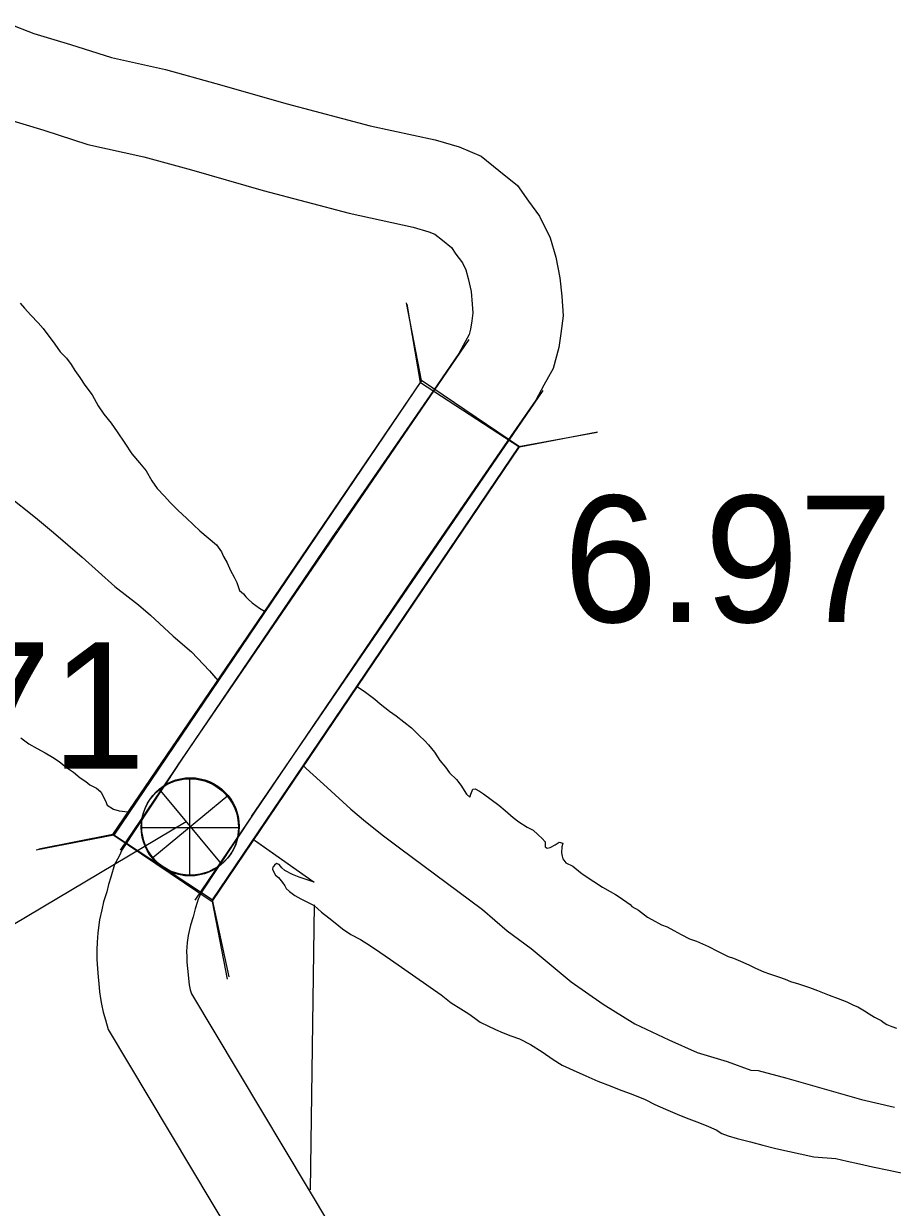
# Model space of a CAD drawing. Extents: x -939622 to -934245, y 1383184 to 1385301.
# Drawn here: x -936388.75 to -936380.05, y 1384560.75 to 1384572.61 of the extents above; entities that cross this region are included whole.
import ezdxf

# ---------------------------------------------------------------- set-up
doc = ezdxf.new("R2010")
doc.units = 0
for name, color, linetype in [('Level 10', 7, 'Continuous'), ('Level 2', 7, 'Continuous'), ('Level 20', 7, 'Continuous'), ('Level 25', 7, 'Continuous'), ('Level 26', 7, 'Continuous'), ('Level 7', 7, 'Continuous'), ('Level 9', 7, 'Continuous')]:
    doc.layers.add(name, color=color, linetype=linetype)

msp = doc.modelspace()

# ---------------------------------------------------------------- linework, layer by layer
at = {"layer": 'Level 10'}
for points in [[(-936388.909, 1384572.613), (-936388.651, 1384572.515), (-936388.283, 1384572.404), (-936387.872, 1384572.272), (-936387.333, 1384572.152), (-936386.83, 1384572.014), (-936386.114, 1384571.809), (-936385.284, 1384571.588), (-936384.633, 1384571.448), (-936384.391, 1384571.378), (-936384.171, 1384571.284), (-936383.995, 1384571.143), (-936383.808, 1384570.99), (-936383.696, 1384570.833), (-936383.586, 1384570.684), (-936383.48, 1384570.468), (-936383.425, 1384570.272), (-936383.383, 1384570.066), (-936383.363, 1384569.881), (-936383.349, 1384569.687), (-936383.373, 1384569.508), (-936383.395, 1384569.368), (-936383.45, 1384569.157), (-936383.544, 1384568.99), (-936383.625, 1384568.84), (-936383.903, 1384568.436)], [(-936388.94, 1384571.663), (-936388.551, 1384571.545), (-936388.109, 1384571.402), (-936387.549, 1384571.278), (-936387.073, 1384571.147), (-936386.353, 1384570.942), (-936385.495, 1384570.713), (-936384.854, 1384570.575), (-936384.694, 1384570.528), (-936384.637, 1384570.504), (-936384.56, 1384570.443), (-936384.47, 1384570.369), (-936384.425, 1384570.305), (-936384.359, 1384570.216), (-936384.324, 1384570.145), (-936384.3, 1384570.059), (-936384.273, 1384569.929), (-936384.26, 1384569.802), (-936384.254, 1384569.714), (-936384.264, 1384569.635), (-936384.277, 1384569.552), (-936384.291, 1384569.498), (-936384.333, 1384569.424), (-936384.395, 1384569.309), (-936384.65, 1384568.937)], [(-936387.214, 1384565.178), (-936384.292, 1384569.448)], [(-936386.471, 1384564.669), (-936383.549, 1384568.939)], [(-936384.65, 1384568.937), (-936385.614, 1384567.537)], [(-936383.903, 1384568.436), (-936384.873, 1384567.027)], [(-936385.616, 1384567.534), (-936387.787, 1384564.333)], [(-936384.871, 1384567.029), (-936387.04, 1384563.83)], [(-936387.214, 1384565.178), (-936387.767, 1384564.339), (-936387.801, 1384564.265), (-936387.843, 1384564.188), (-936387.88, 1384564.063), (-936387.902, 1384563.988), (-936387.921, 1384563.916), (-936387.953, 1384563.815), (-936387.971, 1384563.733), (-936387.993, 1384563.636), (-936388.011, 1384563.505), (-936388.018, 1384563.411), (-936388.021, 1384563.335), (-936388.02, 1384563.236), (-936388.015, 1384563.146), (-936388.008, 1384563.059), (-936388.001, 1384562.997), (-936387.994, 1384562.912), (-936387.984, 1384562.845), (-936387.975, 1384562.79), (-936387.957, 1384562.708), (-936387.935, 1384562.634), (-936387.907, 1384562.535), (-936386.249, 1384559.761)], [(-936386.463, 1384564.682), (-936386.978, 1384563.901), (-936386.997, 1384563.86), (-936387.007, 1384563.84), (-936387.017, 1384563.809), (-936387.035, 1384563.745), (-936387.057, 1384563.666), (-936387.083, 1384563.581), (-936387.093, 1384563.537), (-936387.106, 1384563.477), (-936387.116, 1384563.409), (-936387.119, 1384563.359), (-936387.121, 1384563.321), (-936387.12, 1384563.264), (-936387.118, 1384563.21), (-936387.112, 1384563.147), (-936387.105, 1384563.083), (-936387.099, 1384563.012), (-936387.095, 1384562.983), (-936387.092, 1384562.966), (-936387.085, 1384562.934), (-936387.073, 1384562.893), (-936385.448, 1384560.175)]]:
    msp.add_lwpolyline(points, dxfattribs=at)
at = {"layer": 'Level 2'}
for points in [[(-936388.912, 1384567.884), (-936388.634, 1384567.664), (-936388.456, 1384567.516), (-936388.166, 1384567.269), (-936387.839, 1384566.975), (-936387.604, 1384566.791), (-936387.483, 1384566.687), (-936387.256, 1384566.476), (-936387.071, 1384566.319), (-936386.893, 1384566.129), (-936386.804, 1384566.028)], [(-936388.912, 1384567.884), (-936388.634, 1384567.664), (-936388.456, 1384567.516), (-936388.166, 1384567.269), (-936387.839, 1384566.975), (-936387.604, 1384566.791), (-936387.483, 1384566.687), (-936387.256, 1384566.476), (-936387.071, 1384566.319), (-936386.893, 1384566.129), (-936386.831, 1384566.059)], [(-936385.948, 1384565.174), (-936385.924, 1384565.15), (-936385.715, 1384564.96), (-936385.476, 1384564.743), (-936385.331, 1384564.618), (-936385.15, 1384564.476), (-936384.99, 1384564.357), (-936384.159, 1384563.737), (-936383.911, 1384563.524), (-936383.67, 1384563.346), (-936383.271, 1384563.013), (-936382.948, 1384562.788), (-936382.634, 1384562.593), (-936382.291, 1384562.431), (-936382.008, 1384562.307), (-936381.707, 1384562.214), (-936381.47, 1384562.129), (-936381.398, 1384562.124), (-936381.109, 1384562.049), (-936380.878, 1384561.982), (-936380.619, 1384561.909), (-936380.363, 1384561.834), (-936380.033, 1384561.759)], [(-936385.935, 1384565.161), (-936385.924, 1384565.15), (-936385.715, 1384564.96), (-936385.476, 1384564.743), (-936385.331, 1384564.618), (-936385.15, 1384564.476), (-936384.99, 1384564.357), (-936384.159, 1384563.737), (-936383.911, 1384563.524), (-936383.67, 1384563.346), (-936383.271, 1384563.013), (-936382.948, 1384562.788), (-936382.634, 1384562.593), (-936382.291, 1384562.431), (-936382.008, 1384562.307), (-936381.707, 1384562.214), (-936381.47, 1384562.129), (-936381.398, 1384562.124), (-936381.109, 1384562.049), (-936380.878, 1384561.982), (-936380.619, 1384561.909), (-936380.363, 1384561.834), (-936380.033, 1384561.759)]]:
    msp.add_lwpolyline(points, dxfattribs=at)
at = {"layer": 'Level 20'}
for p, q in [((-936384.77, 1384569.039), (-936384.92, 1384569.816)), ((-936384.778, 1384569.017), (-936384.911, 1384569.801)), ((-936384.77, 1384569.039), (-936387.849, 1384564.484)), ((-936383.786, 1384568.373), (-936384.77, 1384569.039)), ((-936383.795, 1384568.376), (-936383.011, 1384568.52)), ((-936383.786, 1384568.373), (-936383.008, 1384568.523)), ((-936386.865, 1384563.819), (-936383.786, 1384568.373)), ((-936387.849, 1384564.484), (-936388.627, 1384564.334)), ((-936387.86, 1384564.488), (-936388.6, 1384564.344)), ((-936387.849, 1384564.484), (-936386.865, 1384563.819)), ((-936386.866, 1384563.836), (-936386.7, 1384563.063)), ((-936386.865, 1384563.819), (-936386.715, 1384563.041))]:
    msp.add_line(p, q, dxfattribs=at)
msp.add_lwpolyline([(-936387.86, 1384564.488), (-936384.778, 1384569.017), (-936383.795, 1384568.376), (-936386.866, 1384563.836)], close=True, dxfattribs=at)
at = {"layer": 'Level 25'}
msp.add_lwpolyline([(-936389.701, 1384561.853), (-936388.858, 1384563.587), (-936387.125, 1384564.618)], dxfattribs=at)
at = {"layer": 'Level 26'}
for p, q in [((-936387.088, 1384564.073), (-936387.088, 1384565.048)), ((-936387.46, 1384564.259), (-936386.707, 1384564.881)), ((-936386.772, 1384564.194), (-936387.395, 1384564.946)), ((-936387.576, 1384564.561), (-936386.601, 1384564.561))]:
    msp.add_line(p, q, dxfattribs=at)
for centre, radius in [((-936387.088, 1384564.561), 0.487), ((-936387.083, 1384564.57), 0.488)]:
    msp.add_circle(centre, radius, dxfattribs=at)
at = {"layer": 'Level 7'}
msp.add_lwpolyline([(-936385.843, 1384563.786), (-936385.885, 1384560.929)], dxfattribs=at)
at = {"layer": 'Level 9'}
for points in [[(-936388.789, 1384569.813), (-936388.744, 1384569.763), (-936388.683, 1384569.691), (-936388.607, 1384569.617), (-936388.559, 1384569.56), (-936388.44, 1384569.402), (-936388.389, 1384569.325), (-936388.325, 1384569.262)], [(-936388.789, 1384569.813), (-936388.744, 1384569.763), (-936388.683, 1384569.691), (-936388.607, 1384569.617), (-936388.559, 1384569.56), (-936388.44, 1384569.402), (-936388.389, 1384569.325), (-936388.325, 1384569.262)], [(-936388.325, 1384569.262), (-936388.276, 1384569.197), (-936388.24, 1384569.137), (-936388.191, 1384569.069), (-936388.139, 1384568.991), (-936388.066, 1384568.893), (-936388.008, 1384568.785), (-936387.951, 1384568.699), (-936387.878, 1384568.609), (-936387.817, 1384568.523), (-936387.741, 1384568.41), (-936387.671, 1384568.302), (-936387.592, 1384568.213), (-936387.525, 1384568.133), (-936387.47, 1384568.034), (-936387.415, 1384567.957), (-936387.343, 1384567.879), (-936387.285, 1384567.814), (-936387.206, 1384567.736), (-936387.122, 1384567.659), (-936387.052, 1384567.591), (-936386.988, 1384567.532), (-936386.904, 1384567.46), (-936386.822, 1384567.392), (-936386.773, 1384567.321), (-936386.752, 1384567.273), (-936386.715, 1384567.21), (-936386.682, 1384567.135), (-936386.645, 1384567.067), (-936386.617, 1384567.013), (-936386.605, 1384566.974), (-936386.59, 1384566.935), (-936386.553, 1384566.899), (-936386.529, 1384566.87), (-936386.505, 1384566.846), (-936386.465, 1384566.81), (-936386.39, 1384566.757), (-936386.342, 1384566.727)], [(-936388.325, 1384569.262), (-936388.276, 1384569.197), (-936388.24, 1384569.137), (-936388.191, 1384569.069), (-936388.139, 1384568.991), (-936388.066, 1384568.893), (-936388.008, 1384568.785), (-936387.951, 1384568.699), (-936387.878, 1384568.609), (-936387.817, 1384568.523), (-936387.741, 1384568.41), (-936387.671, 1384568.302), (-936387.592, 1384568.213), (-936387.525, 1384568.133), (-936387.47, 1384568.034), (-936387.415, 1384567.957), (-936387.343, 1384567.879), (-936387.285, 1384567.814), (-936387.206, 1384567.736), (-936387.122, 1384567.659), (-936387.052, 1384567.591), (-936386.988, 1384567.532), (-936386.904, 1384567.46), (-936386.822, 1384567.392), (-936386.773, 1384567.321), (-936386.752, 1384567.273), (-936386.715, 1384567.21), (-936386.682, 1384567.135), (-936386.645, 1384567.067), (-936386.617, 1384567.013), (-936386.605, 1384566.974), (-936386.59, 1384566.935), (-936386.553, 1384566.899), (-936386.529, 1384566.87), (-936386.505, 1384566.846), (-936386.465, 1384566.81), (-936386.39, 1384566.757), (-936386.334, 1384566.723)], [(-936385.409, 1384565.968), (-936385.344, 1384565.924), (-936385.236, 1384565.844), (-936385.184, 1384565.799), (-936385.091, 1384565.725), (-936385.021, 1384565.678), (-936384.946, 1384565.619), (-936384.87, 1384565.559), (-936384.794, 1384565.482), (-936384.737, 1384565.429), (-936384.7, 1384565.387), (-936384.64, 1384565.313), (-936384.585, 1384565.232), (-936384.53, 1384565.164), (-936384.488, 1384565.107), (-936384.418, 1384565.042), (-936384.376, 1384564.985), (-936384.318, 1384564.893), (-936384.284, 1384564.863), (-936384.276, 1384564.893), (-936384.261, 1384564.926), (-936384.255, 1384564.944), (-936384.231, 1384564.947), (-936384.189, 1384564.924), (-936384.147, 1384564.897), (-936383.993, 1384564.782), (-936383.932, 1384564.731), (-936383.851, 1384564.66), (-936383.793, 1384564.616), (-936383.712, 1384564.562), (-936383.649, 1384564.533), (-936383.603, 1384564.488), (-936383.561, 1384564.45), (-936383.531, 1384564.417), (-936383.53, 1384564.366), (-936383.509, 1384564.351), (-936383.479, 1384564.358), (-936383.431, 1384564.385), (-936383.39, 1384564.413), (-936383.354, 1384564.401), (-936383.362, 1384564.365), (-936383.368, 1384564.305), (-936383.361, 1384564.272), (-936383.352, 1384564.245), (-936383.322, 1384564.206), (-936383.255, 1384564.171), (-936383.177, 1384564.108), (-936383.14, 1384564.082), (-936383.044, 1384564.02), (-936382.956, 1384563.961), (-936382.881, 1384563.919), (-936382.827, 1384563.887), (-936382.788, 1384563.866)], [(-936385.4, 1384565.963), (-936385.344, 1384565.924), (-936385.236, 1384565.844), (-936385.184, 1384565.799), (-936385.091, 1384565.725), (-936385.021, 1384565.678), (-936384.946, 1384565.619), (-936384.87, 1384565.559), (-936384.794, 1384565.482), (-936384.737, 1384565.429), (-936384.7, 1384565.387), (-936384.64, 1384565.313), (-936384.585, 1384565.232), (-936384.53, 1384565.164), (-936384.488, 1384565.107), (-936384.418, 1384565.042), (-936384.376, 1384564.985), (-936384.318, 1384564.893), (-936384.284, 1384564.863), (-936384.276, 1384564.893), (-936384.261, 1384564.926), (-936384.255, 1384564.944), (-936384.231, 1384564.947), (-936384.189, 1384564.924), (-936384.147, 1384564.897), (-936383.993, 1384564.782), (-936383.932, 1384564.731), (-936383.851, 1384564.66), (-936383.793, 1384564.616), (-936383.712, 1384564.562), (-936383.649, 1384564.533), (-936383.603, 1384564.488), (-936383.561, 1384564.45), (-936383.531, 1384564.417), (-936383.53, 1384564.366), (-936383.509, 1384564.351), (-936383.479, 1384564.358), (-936383.431, 1384564.385), (-936383.39, 1384564.413), (-936383.354, 1384564.401), (-936383.362, 1384564.365), (-936383.368, 1384564.305), (-936383.361, 1384564.272), (-936383.352, 1384564.245), (-936383.322, 1384564.206), (-936383.255, 1384564.171), (-936383.177, 1384564.108), (-936383.14, 1384564.082), (-936383.044, 1384564.02), (-936382.956, 1384563.961), (-936382.881, 1384563.919), (-936382.827, 1384563.887), (-936382.788, 1384563.866)], [(-936388.783, 1384565.459), (-936388.701, 1384565.397), (-936388.617, 1384565.35), (-936388.539, 1384565.306), (-936388.463, 1384565.265), (-936388.397, 1384565.22), (-936388.324, 1384565.161), (-936388.255, 1384565.114), (-936388.188, 1384565.057), (-936388.131, 1384565.019), (-936388.089, 1384564.986), (-936388.023, 1384564.954), (-936387.977, 1384564.915), (-936387.956, 1384564.87), (-936387.934, 1384564.826), (-936387.916, 1384564.784), (-936387.855, 1384564.742), (-936387.798, 1384564.728), (-936387.711, 1384564.717), (-936387.705, 1384564.716)], [(-936388.012, 1384564.945), (-936387.977, 1384564.915), (-936387.956, 1384564.87), (-936387.934, 1384564.826), (-936387.916, 1384564.784), (-936387.855, 1384564.742), (-936387.798, 1384564.728), (-936387.711, 1384564.717), (-936387.703, 1384564.716)], [(-936386.44, 1384564.431), (-936385.843, 1384564.012), (-936385.993, 1384564.062), (-936386.06, 1384564.088), (-936386.138, 1384564.129), (-936386.168, 1384564.156), (-936386.195, 1384564.189), (-936386.222, 1384564.198), (-936386.24, 1384564.182), (-936386.252, 1384564.17), (-936386.258, 1384564.161), (-936386.261, 1384564.143), (-936386.249, 1384564.113), (-936386.23, 1384564.083), (-936386.2, 1384564.057), (-936386.161, 1384564.009), (-936386.139, 1384563.976), (-936386.124, 1384563.949), (-936386.091, 1384563.917), (-936386.036, 1384563.878), (-936385.976, 1384563.846), (-936385.91, 1384563.81), (-936385.871, 1384563.793), (-936385.844, 1384563.778), (-936385.771, 1384563.71), (-936385.698, 1384563.656), (-936385.632, 1384563.603), (-936385.559, 1384563.544), (-936385.475, 1384563.488), (-936385.381, 1384563.437), (-936385.279, 1384563.375), (-936385.185, 1384563.31), (-936385.08, 1384563.236), (-936384.573, 1384562.884), (-936384.473, 1384562.804), (-936384.376, 1384562.742), (-936384.295, 1384562.692), (-936384.234, 1384562.65), (-936384.18, 1384562.609), (-936384.105, 1384562.574), (-936384.029, 1384562.535), (-936383.951, 1384562.503), (-936383.873, 1384562.471), (-936383.786, 1384562.442), (-936383.677, 1384562.386), (-936383.56, 1384562.312), (-936383.451, 1384562.235), (-936383.36, 1384562.179), (-936383.249, 1384562.129), (-936383.123, 1384562.073), (-936383.002, 1384562.018)], [(-936386.432, 1384564.425), (-936385.843, 1384564.012), (-936385.993, 1384564.062), (-936386.06, 1384564.088), (-936386.138, 1384564.129), (-936386.168, 1384564.156), (-936386.195, 1384564.189), (-936386.222, 1384564.198), (-936386.24, 1384564.182), (-936386.252, 1384564.17), (-936386.258, 1384564.161), (-936386.261, 1384564.143), (-936386.249, 1384564.113), (-936386.23, 1384564.083), (-936386.2, 1384564.057), (-936386.161, 1384564.009), (-936386.139, 1384563.976), (-936386.124, 1384563.949), (-936386.091, 1384563.917), (-936386.036, 1384563.878), (-936385.976, 1384563.846), (-936385.91, 1384563.81), (-936385.871, 1384563.793), (-936385.844, 1384563.778), (-936385.771, 1384563.71), (-936385.698, 1384563.656), (-936385.632, 1384563.603), (-936385.559, 1384563.544), (-936385.475, 1384563.488), (-936385.381, 1384563.437), (-936385.279, 1384563.375), (-936385.185, 1384563.31), (-936385.08, 1384563.236), (-936384.573, 1384562.884), (-936384.473, 1384562.804), (-936384.376, 1384562.742), (-936384.295, 1384562.692), (-936384.234, 1384562.65), (-936384.18, 1384562.609), (-936384.105, 1384562.574), (-936384.029, 1384562.535), (-936383.951, 1384562.503), (-936383.873, 1384562.471), (-936383.786, 1384562.442), (-936383.677, 1384562.386), (-936383.56, 1384562.312), (-936383.451, 1384562.235), (-936383.36, 1384562.179), (-936383.249, 1384562.129), (-936383.123, 1384562.073), (-936383.002, 1384562.018)], [(-936382.788, 1384563.866), (-936382.679, 1384563.789), (-936382.664, 1384563.768), (-936382.597, 1384563.73), (-936382.504, 1384563.662), (-936382.462, 1384563.638), (-936382.365, 1384563.585), (-936382.308, 1384563.565), (-936382.242, 1384563.527), (-936382.169, 1384563.488), (-936382.085, 1384563.444), (-936382.016, 1384563.421), (-936381.895, 1384563.368), (-936381.805, 1384563.321), (-936381.699, 1384563.268), (-936381.645, 1384563.25), (-936381.552, 1384563.212), (-936381.483, 1384563.18), (-936381.423, 1384563.151), (-936381.341, 1384563.115), (-936381.284, 1384563.092), (-936381.194, 1384563.063), (-936381.128, 1384563.039), (-936381.074, 1384563.016), (-936380.995, 1384562.993), (-936380.944, 1384562.975), (-936380.884, 1384562.958), (-936380.803, 1384562.926), (-936380.737, 1384562.899), (-936380.685, 1384562.879), (-936380.595, 1384562.847), (-936380.508, 1384562.812), (-936380.442, 1384562.779), (-936380.4, 1384562.762), (-936380.333, 1384562.723), (-936380.285, 1384562.694), (-936380.231, 1384562.661), (-936380.167, 1384562.626), (-936380.134, 1384562.602), (-936380.11, 1384562.587), (-936380.059, 1384562.567), (-936380.011, 1384562.549)], [(-936382.788, 1384563.866), (-936382.679, 1384563.789), (-936382.664, 1384563.768), (-936382.597, 1384563.73), (-936382.504, 1384563.662), (-936382.462, 1384563.638), (-936382.365, 1384563.585), (-936382.308, 1384563.565), (-936382.242, 1384563.527), (-936382.169, 1384563.488), (-936382.085, 1384563.444), (-936382.016, 1384563.421), (-936381.895, 1384563.368), (-936381.805, 1384563.321), (-936381.699, 1384563.268), (-936381.645, 1384563.25), (-936381.552, 1384563.212), (-936381.483, 1384563.18), (-936381.423, 1384563.151), (-936381.341, 1384563.115), (-936381.284, 1384563.092), (-936381.194, 1384563.063), (-936381.128, 1384563.039), (-936381.074, 1384563.016), (-936380.995, 1384562.993), (-936380.944, 1384562.975), (-936380.884, 1384562.958), (-936380.803, 1384562.926), (-936380.737, 1384562.899), (-936380.685, 1384562.879), (-936380.595, 1384562.847), (-936380.508, 1384562.812), (-936380.442, 1384562.779), (-936380.4, 1384562.762), (-936380.333, 1384562.723), (-936380.285, 1384562.694), (-936380.231, 1384562.661), (-936380.167, 1384562.626), (-936380.134, 1384562.602), (-936380.11, 1384562.587), (-936380.059, 1384562.567), (-936380.011, 1384562.549)], [(-936383.002, 1384562.018), (-936382.879, 1384561.971), (-936382.788, 1384561.936), (-936382.653, 1384561.883), (-936382.53, 1384561.833), (-936382.433, 1384561.786), (-936382.325, 1384561.736), (-936382.21, 1384561.686), (-936382.12, 1384561.651), (-936382.012, 1384561.61), (-936381.919, 1384561.575), (-936381.819, 1384561.531), (-936381.762, 1384561.493), (-936381.699, 1384561.472), (-936381.606, 1384561.443), (-936381.473, 1384561.409), (-936381.35, 1384561.377), (-936381.221, 1384561.345), (-936380.839, 1384561.259), (-936380.621, 1384561.243), (-936380.506, 1384561.217), (-936380.383, 1384561.189), (-936380.254, 1384561.16), (-936380.089, 1384561.128), (-936379.948, 1384561.097)], [(-936383.002, 1384562.018), (-936382.879, 1384561.971), (-936382.788, 1384561.936), (-936382.653, 1384561.883), (-936382.53, 1384561.833), (-936382.433, 1384561.786), (-936382.325, 1384561.736), (-936382.21, 1384561.686), (-936382.12, 1384561.651), (-936382.012, 1384561.61), (-936381.919, 1384561.575), (-936381.819, 1384561.531), (-936381.762, 1384561.493), (-936381.699, 1384561.472), (-936381.606, 1384561.443), (-936381.473, 1384561.409), (-936381.35, 1384561.377), (-936381.221, 1384561.345), (-936380.839, 1384561.259), (-936380.621, 1384561.243), (-936380.506, 1384561.217), (-936380.383, 1384561.189), (-936380.254, 1384561.16), (-936380.089, 1384561.128), (-936379.948, 1384561.097)]]:
    msp.add_lwpolyline(points, dxfattribs=at)

# ---------------------------------------------------------------- texts
at = {"layer": 'Level 25'}
for s, p in [('6.97', (-936383.348, 1384566.617)), ('7.71', (-936390.83, 1384565.148))]:
    msp.add_text(s, height=1.2672, dxfattribs=at).set_placement(p)

doc.saveas('drawing.dxf')
